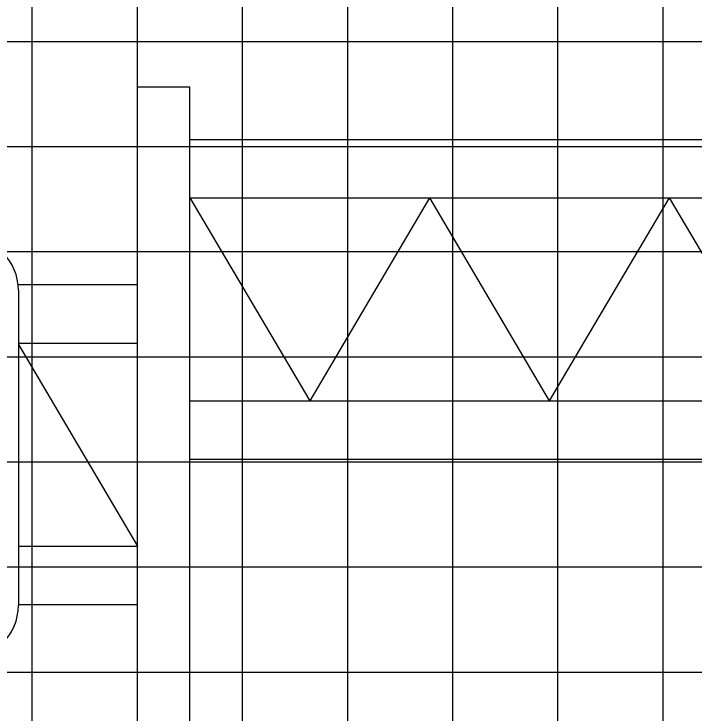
# Model space of a CAD drawing. Extents: x 1797809 to 2198143, y 249608 to 1237864.
# Drawn here: x 2197082.36 to 2197095.31, y 1237297.25 to 1237310.57 of the extents above; entities that cross this region are included whole.
import ezdxf

# ---------------------------------------------------------------- set-up
doc = ezdxf.new("R2010")
doc.units = 0
for name, color, linetype in [('3', 7, 'Continuous'), ('GSCOLORFILL', 7, 'Continuous'), ('GSDIMS', 7, 'Continuous'), ('GSSHT', 7, 'Continuous')]:
    doc.layers.add(name, color=color, linetype=linetype)

msp = doc.modelspace()

# ---------------------------------------------------------------- linework, layer by layer
at = {"layer": '3'}
for p, q in [((2197084.707, 1237286.74), (2197084.707, 1237309.181)), ((2197085.707, 1237286.74), (2197085.707, 1237309.181))]:
    msp.add_line(p, q, dxfattribs=at)
at = {"layer": 'GSCOLORFILL'}
msp.add_line((2197082.444, 1237305.313), (2197082.444, 1237299.311), dxfattribs=at)
for centre, start, end in [((2197081.445, 1237305.313), 0, 90), ((2197081.445, 1237299.311), 270, 0)]:
    msp.add_arc(centre, 0.999, start, end, dxfattribs=at)
at = {"layer": 'GSDIMS'}
for p, q in [((2197084.707, 1237309.181), (2197085.707, 1237309.181)), ((2197085.707, 1237308.181), (2197104.707, 1237308.181)), ((2197085.707, 1237307.07), (2197104.707, 1237307.07)), ((2197085.707, 1237307.07), (2197087.985, 1237303.208)), ((2197090.264, 1237307.07), (2197087.985, 1237303.208)), ((2197090.264, 1237307.07), (2197092.542, 1237303.208)), ((2197094.821, 1237307.07), (2197092.542, 1237303.208)), ((2197094.821, 1237307.07), (2197097.099, 1237303.208)), ((2197082.444, 1237305.417), (2197084.707, 1237305.417)), ((2197082.444, 1237304.306), (2197084.707, 1237304.306)), ((2197082.444, 1237304.28), (2197084.707, 1237300.444)), ((2197085.707, 1237303.208), (2197104.707, 1237303.208)), ((2197085.707, 1237302.097), (2197104.707, 1237302.097)), ((2197082.444, 1237300.444), (2197084.707, 1237300.444)), ((2197082.444, 1237299.333), (2197084.707, 1237299.333))]:
    msp.add_line(p, q, dxfattribs=at)
at = {"layer": 'GSSHT'}
for p, q in [((2197082.707, 1237248.046), (2197082.707, 1237318.046)), ((2197084.707, 1237248.046), (2197084.707, 1237318.046)), ((2197086.707, 1237248.046), (2197086.707, 1237318.046)), ((2197088.707, 1237248.046), (2197088.707, 1237318.046)), ((2197090.707, 1237248.046), (2197090.707, 1237318.046)), ((2197092.707, 1237248.046), (2197092.707, 1237318.046)), ((2197094.707, 1237248.046), (2197094.707, 1237318.046)), ((2196954.707, 1237310.046), (2197214.707, 1237310.046)), ((2196954.707, 1237308.046), (2197214.707, 1237308.046)), ((2196954.707, 1237306.046), (2197214.707, 1237306.046)), ((2196954.707, 1237304.046), (2197214.707, 1237304.046)), ((2196954.707, 1237302.046), (2197214.707, 1237302.046)), ((2196954.707, 1237300.046), (2197214.707, 1237300.046)), ((2196954.707, 1237298.046), (2197214.707, 1237298.046))]:
    msp.add_line(p, q, dxfattribs=at)

doc.saveas('drawing.dxf')
